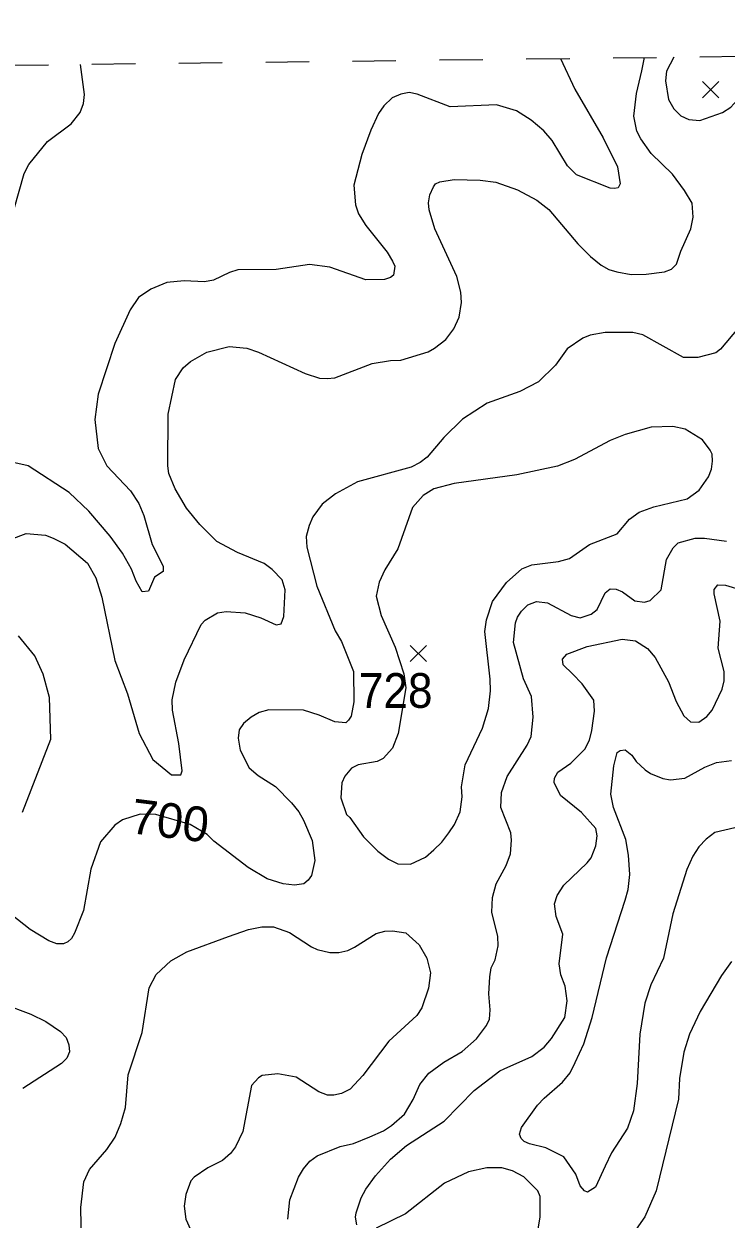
# Model space of a CAD drawing. Extents: x 294.2 to 320.3, y 7482.7 to 7510.7.
# Drawn here: x 312.145 to 313.761, y 7507.992 to 7510.744 of the extents above; entities that cross this region are included whole.
import ezdxf
from ezdxf.enums import TextEntityAlignment as Align

# ---------------------------------------------------------------- set-up
doc = ezdxf.new("R2010")
doc.units = 0
doc.header["$LTSCALE"] = 0.032
doc.linetypes.add('SHORT_DASHED', pattern=[2.7, 1.5, -1.2])
for name, color, linetype, lineweight in [('1', 7, 'Continuous', 25), ('2', 7, 'Continuous', 13), ('21', 7, 'Continuous', 25), ('22', 7, 'SHORT_DASHED', 13)]:
    doc.layers.add(name, color=color, linetype=linetype, lineweight=lineweight)
doc.layers.add('61', color=7, linetype='Continuous')

msp = doc.modelspace()

# ---------------------------------------------------------------- linework, layer by layer
at = {"layer": '1'}
for points in [[(313.6408, 7510.6671), (313.6241, 7510.6348), (313.6219, 7510.6129), (313.6286, 7510.5699), (313.6407, 7510.548), (313.6574, 7510.5321), (313.6755, 7510.5238), (313.7012, 7510.5215), (313.7533, 7510.5397), (313.7719, 7510.5518), (313.7862, 7510.5676), (313.8102, 7510.6244), (313.8383, 7510.6695)], [(313.7889, 7510.0432), (313.7485, 7509.9953), (313.7374, 7509.9862), (313.6963, 7509.9754), (313.6636, 7509.9754), (313.5693, 7510.0276), (313.5466, 7510.0336), (313.4833, 7510.033), (313.4484, 7510.0271), (313.4318, 7510.0201), (313.3957, 7509.9959), (313.3685, 7509.9578), (313.3297, 7509.9196), (313.2864, 7509.8976), (313.2115, 7509.8707), (313.1544, 7509.8336), (313.1117, 7509.7917), (313.0734, 7509.7465)], [(313.0734, 7509.7465), (313.0573, 7509.7341), (313.0362, 7509.7234), (312.9126, 7509.6895), (312.8621, 7509.6621), (312.8316, 7509.6379), (312.8099, 7509.6088)], [(312.8099, 7509.6088), (312.801, 7509.5889), (312.7944, 7509.5636), (312.796, 7509.5389), (312.8188, 7509.4497), (312.8609, 7509.3464), (312.8759, 7509.3217), (312.9031, 7509.2529), (312.9042, 7509.1829), (312.8978, 7509.1499), (312.8923, 7509.1413), (312.8856, 7509.1349), (312.8601, 7509.137), (312.8246, 7509.1526), (312.788, 7509.1639), (312.7087, 7509.1644), (312.6865, 7509.1585), (312.6676, 7509.1477), (312.6504, 7509.1332), (312.6404, 7509.1187), (312.6382, 7509.0998), (312.6426, 7509.0719), (312.6631, 7509.031), (312.6837, 7509.0138), (312.7241, 7508.988), (312.7608, 7508.9509), (312.7774, 7508.93), (312.788, 7508.9106), (312.8085, 7508.8638), (312.8146, 7508.8181), (312.8069, 7508.7837), (312.7992, 7508.7724), (312.7892, 7508.7644), (312.7675, 7508.7611), (312.7415, 7508.7638), (312.7044, 7508.7757), (312.6611, 7508.802), (312.5818, 7508.8623), (312.5668, 7508.8774), (312.5274, 7508.9011), (312.4481, 7508.9236), (312.4126, 7508.9247), (312.3716, 7508.9117), (312.3538, 7508.8994), (312.3211, 7508.8607), (312.2984, 7508.7983), (312.2818, 7508.7031), (312.2613, 7508.6504), (312.2541, 7508.638), (312.2458, 7508.631), (312.2358, 7508.6257), (312.2202, 7508.6257), (312.2019, 7508.6332), (312.1592, 7508.659), (312.0895, 7508.7132)], [(313.2236, 7508.7325), (313.2319, 7508.7642), (313.2552, 7508.8067), (313.2646, 7508.8336), (313.2674, 7508.8648), (313.2657, 7508.8814), (313.243, 7508.94), (313.2441, 7508.9745), (313.2569, 7509.011), (313.3034, 7509.0836), (313.3123, 7509.1035), (313.3173, 7509.1481), (313.3134, 7509.1955), (313.2946, 7509.2363), (313.2719, 7509.3197), (313.2768, 7509.3649), (313.2807, 7509.3778), (313.2901, 7509.3918), (313.3051, 7509.4063), (313.3251, 7509.4144), (313.35, 7509.4111), (313.4049, 7509.3821), (313.4255, 7509.3762), (313.4504, 7509.3848), (313.4643, 7509.3956), (313.4831, 7509.4343), (313.4942, 7509.4429), (313.5086, 7509.4423), (313.5225, 7509.4364), (313.5513, 7509.4159), (313.5735, 7509.4127), (313.5868, 7509.4165), (313.6117, 7509.4412), (313.6245, 7509.5106), (313.6395, 7509.5375), (313.6511, 7509.5488), (313.6905, 7509.5601), (313.7116, 7509.5601), (313.762, 7509.5531)], [(313.2174, 7508.5502), (313.2207, 7508.5711), (313.2296, 7508.5889), (313.2363, 7508.6217), (313.2357, 7508.6427), (313.2219, 7508.6986), (313.2236, 7508.7325)], [(312.7526, 7507.992), (312.7571, 7508.0366), (312.7771, 7508.0888), (312.7887, 7508.1081), (312.8026, 7508.1259), (312.8198, 7508.1383), (312.8725, 7508.1598), (312.9035, 7508.1668), (312.9412, 7508.1814), (312.9729, 7508.1959), (312.9906, 7508.2082), (313.0205, 7508.234), (313.0411, 7508.2674), (313.0561, 7508.3024), (313.0771, 7508.3287), (313.1115, 7508.354), (313.1537, 7508.3782), (313.1865, 7508.4077), (313.2097, 7508.4378), (313.2164, 7508.4529), (313.218, 7508.4738), (313.2152, 7508.5109), (313.2174, 7508.5502)], [(312.0956, 7508.4885), (312.1605, 7508.4638), (312.1949, 7508.4471), (312.2287, 7508.4245), (312.242, 7508.4105), (312.2481, 7508.3939), (312.2492, 7508.3772), (312.2437, 7508.3632), (312.2309, 7508.3503), (312.1417, 7508.2933)]]:
    msp.add_lwpolyline(points, dxfattribs=at)
at = {"layer": '2'}
for points in [[(313.3803, 7510.664), (313.4131, 7510.5938), (313.4782, 7510.4814), (313.5114, 7510.415), (313.5178, 7510.3754), (313.5127, 7510.3664), (313.5044, 7510.3645), (313.4942, 7510.3658), (313.4169, 7510.3964), (313.3965, 7510.4169), (313.3607, 7510.475), (313.3416, 7510.4973), (313.3122, 7510.5222), (313.2784, 7510.5433), (313.2324, 7510.5574), (313.1264, 7510.5529), (313.0498, 7510.5816), (313.0319, 7510.5855), (313.0128, 7510.5822), (312.9924, 7510.5733), (312.9732, 7510.5548), (312.9611, 7510.5376), (312.9432, 7510.4993), (312.9228, 7510.4431), (312.9042, 7510.3722), (312.908, 7510.3269), (312.9151, 7510.3065), (312.9317, 7510.2796), (312.9808, 7510.2184), (312.993, 7510.1979), (312.9987, 7510.1864), (312.9955, 7510.1653), (312.9885, 7510.1596), (312.9745, 7510.1551), (312.9317, 7510.1545), (312.8493, 7510.1838), (312.8021, 7510.1896), (312.7255, 7510.1781), (312.6374, 7510.1774), (312.6182, 7510.1717), (312.5812, 7510.1539), (312.5607, 7510.15), (312.5135, 7510.1526), (312.4739, 7510.1487), (312.4369, 7510.1334), (312.4081, 7510.1136), (312.389, 7510.0855), (312.3538, 7510.0077), (312.3155, 7509.8915), (312.3079, 7509.8327), (312.3155, 7509.7663), (312.3354, 7509.7267), (312.3896, 7509.6692), (312.4094, 7509.6399), (312.4209, 7509.6118), (312.4401, 7509.5454), (312.4649, 7509.4956), (312.4649, 7509.4834), (312.4452, 7509.47), (312.4311, 7509.4381), (312.417, 7509.4362), (312.403, 7509.4611), (312.3922, 7509.4885), (312.3717, 7509.525), (312.343, 7509.5645), (312.2938, 7509.622), (312.2485, 7509.6648), (312.1547, 7509.7261), (312.124, 7509.7331)], [(312.562, 7509.3711), (312.5901, 7509.3877), (312.6103, 7509.3914), (312.654, 7509.3877), (312.6903, 7509.3762), (312.7255, 7509.3602), (312.7369, 7509.3628), (312.7427, 7509.3794), (312.7459, 7509.4407), (312.7395, 7509.4636), (312.7165, 7509.4879), (312.6974, 7509.5019), (312.6361, 7509.5269), (312.5888, 7509.5524), (312.5499, 7509.5914), (312.5192, 7509.629), (312.493, 7509.6731), (312.4784, 7509.7088), (312.4758, 7509.7267), (312.4764, 7509.8455), (312.4937, 7509.9253), (312.5116, 7509.9521), (312.5281, 7509.9668), (312.5659, 7509.9879), (312.6169, 7510.0012), (312.6578, 7509.9974), (312.6846, 7509.9879), (312.7919, 7509.9387), (312.8251, 7509.9284), (312.843, 7509.9278), (312.8608, 7509.9291), (312.9464, 7509.9623), (312.9887, 7509.969), (313.0123, 7509.9696), (313.0754, 7509.9891), (313.09, 7509.9974), (313.1162, 7510.0172), (313.1347, 7510.0421), (313.1468, 7510.0689), (313.1519, 7510.1021), (313.1506, 7510.1264), (313.1411, 7510.1622), (313.0906, 7510.272), (313.0779, 7510.3154), (313.076, 7510.332), (313.0791, 7510.3499), (313.0875, 7510.369), (313.0926, 7510.3754), (313.1022, 7510.3799), (313.1354, 7510.3856), (313.1954, 7510.3843), (313.2311, 7510.3792), (313.2809, 7510.362), (313.3256, 7510.3377), (313.3531, 7510.3167), (313.4201, 7510.2375), (313.4495, 7510.2081), (313.4737, 7510.1883), (313.4916, 7510.1781), (313.5095, 7510.173), (313.5427, 7510.1666), (313.5772, 7510.1679), (313.6193, 7510.173), (313.6353, 7510.1794), (313.6474, 7510.1909), (313.657, 7510.2209), (313.68, 7510.272), (313.6857, 7510.2988), (313.6831, 7510.3313), (313.6659, 7510.3601), (313.6378, 7510.3977), (313.5886, 7510.4456), (313.5651, 7510.4788), (313.5561, 7510.4967), (313.5491, 7510.5312), (313.5554, 7510.5836), (313.5676, 7510.6359), (313.5738, 7510.6663)], [(312.1221, 7510.318), (312.1451, 7510.3997), (312.1559, 7510.4201), (312.1987, 7510.4731), (312.253, 7510.514), (312.274, 7510.5401), (312.2817, 7510.5606), (312.2843, 7510.581), (312.2752, 7510.6506)], [(312.1151, 7509.5575), (312.1495, 7509.5703), (312.1943, 7509.5665), (312.2121, 7509.5601), (312.2396, 7509.546), (312.2913, 7509.502), (312.3098, 7509.4688), (312.3239, 7509.4241), (312.3538, 7509.2785), (312.3832, 7509.2019), (312.41, 7509.1106), (312.4415, 7509.0503), (312.4847, 7509.0154), (312.5058, 7509.0148), (312.509, 7509.0244), (312.5014, 7509.087)], [(313.3141, 7508.3667), (313.3428, 7508.3884), (313.3595, 7508.4083), (313.3901, 7508.4562), (313.3952, 7508.4945), (313.3907, 7508.5289), (313.3812, 7508.5545), (313.3773, 7508.58), (313.3856, 7508.6483), (313.3703, 7508.6886), (313.3665, 7508.7185), (313.3722, 7508.7371), (313.3876, 7508.7613), (313.4418, 7508.8124), (313.4507, 7508.8239), (313.4616, 7508.852), (313.4642, 7508.875), (313.4616, 7508.8916), (313.4284, 7508.9286), (313.3799, 7508.9676), (313.3656, 7508.9973), (313.3662, 7509.0074), (313.3736, 7509.0213), (313.4035, 7509.0419), (313.4362, 7509.0739), (313.4465, 7509.0945), (313.4523, 7509.1168), (313.458, 7509.1619), (313.4571, 7509.1872), (313.4303, 7509.2249), (313.408, 7509.2472), (313.3863, 7509.2683), (313.385, 7509.281), (313.3945, 7509.2932), (313.4418, 7509.3104), (313.5223, 7509.3277), (313.5529, 7509.3238), (313.5804, 7509.306), (313.5983, 7509.2849), (313.6289, 7509.2293), (313.6461, 7509.184), (313.664, 7509.1508), (313.6793, 7509.1374), (313.6985, 7509.1367), (313.717, 7509.1495), (313.7291, 7509.1636), (313.7521, 7509.2121), (313.7566, 7509.2313), (313.7566, 7509.253), (313.7432, 7509.3066), (313.7477, 7509.3692), (313.7336, 7509.4317), (313.7342, 7509.442), (313.7425, 7509.4528), (313.7598, 7509.4515), (313.8007, 7509.4394)], [(312.5014, 7509.087), (312.4866, 7509.1636), (312.486, 7509.1878), (312.4943, 7509.2287), (312.5135, 7509.2798), (312.5524, 7509.3615), (312.562, 7509.3711)], [(312.1412, 7508.9293), (312.2064, 7509.0972), (312.2038, 7509.193), (312.1891, 7509.2466), (312.17, 7509.2887), (312.1323, 7509.3347)], [(313.8173, 7508.9012), (313.7355, 7508.882), (313.7157, 7508.8673), (313.6985, 7508.8494), (313.6851, 7508.8277), (313.671, 7508.7971), (313.6384, 7508.6949), (313.6174, 7508.5928), (313.588, 7508.5315), (313.5746, 7508.4894), (313.5631, 7508.4178), (313.5569, 7508.3049), (313.5485, 7508.2416), (313.5344, 7508.202), (313.4974, 7508.1446), (313.4833, 7508.1139), (313.4603, 7508.066), (313.4424, 7508.0545), (313.4355, 7508.0571), (313.4252, 7508.0692), (313.4157, 7508.0961), (313.3876, 7508.1356), (313.3461, 7508.1567), (313.3084, 7508.1656), (313.2963, 7508.1714), (313.2892, 7508.1777), (313.2854, 7508.1879), (313.2905, 7508.2033), (313.3275, 7508.2544), (313.3422, 7508.271), (313.385, 7508.3074), (313.402, 7508.3292), (313.4137, 7508.3527), (313.4335, 7508.3961), (313.4527, 7508.4562), (313.4859, 7508.5941), (313.5293, 7508.7269), (313.5357, 7508.7511), (313.5395, 7508.7856), (313.537, 7508.8303), (313.5306, 7508.8661), (313.5018, 7508.9401), (313.4961, 7508.9708), (313.5031, 7509.0359), (313.5108, 7509.0665), (313.5171, 7509.071), (313.5287, 7509.0723), (313.5446, 7509.0601), (313.5542, 7509.0461), (313.5753, 7509.0263), (313.5874, 7509.018), (313.6155, 7509.0065), (313.6334, 7509.0033), (313.6666, 7509.0072), (313.7125, 7509.0327), (313.7394, 7509.0435), (313.7738, 7509.048)], [(312.2779, 7507.8969), (312.2753, 7508.0194), (312.2823, 7508.0782), (312.2957, 7508.1063), (312.3353, 7508.1529), (312.3545, 7508.181), (312.3679, 7508.2123), (312.3781, 7508.2493), (312.3845, 7508.3246), (312.4171, 7508.4217), (312.433, 7508.5251), (312.449, 7508.5558), (312.4828, 7508.587), (312.5199, 7508.6075), (312.6157, 7508.6426), (312.6616, 7508.6591), (312.6923, 7508.6649), (312.7191, 7508.6649), (312.7561, 7508.6522), (312.8065, 7508.619), (312.82, 7508.6132), (312.8493, 7508.6062), (312.8698, 7508.6062), (312.8902, 7508.6106), (312.9055, 7508.6183), (312.9553, 7508.6496), (312.9758, 7508.6553), (312.9936, 7508.656), (313.0243, 7508.6515), (313.0549, 7508.6234), (313.0722, 7508.5928), (313.0804, 7508.5596), (313.076, 7508.5238), (313.0607, 7508.4791), (313.0492, 7508.4612), (312.9846, 7508.4019), (312.9253, 7508.3233), (312.8959, 7508.2914), (312.8762, 7508.2818), (312.8583, 7508.2773), (312.8436, 7508.2773), (312.8238, 7508.2857), (312.7714, 7508.3195), (312.7293, 7508.3271), (312.6935, 7508.3227), (312.6846, 7508.3176), (312.6686, 7508.3003), (312.6488, 7508.1944), (312.6316, 7508.1586), (312.6201, 7508.1433), (312.6022, 7508.1273), (312.5684, 7508.1107), (312.5365, 7508.089), (312.5288, 7508.0801), (312.5173, 7508.0488), (312.5135, 7508.022), (312.5173, 7507.9926), (312.5428, 7507.9364)], [(313.7738, 7508.5851), (313.7508, 7508.5532), (313.7017, 7508.4702), (313.6774, 7508.4178), (313.664, 7508.377), (313.6544, 7508.3157), (313.6515, 7508.2685), (313.6001, 7508.0577), (313.574, 7507.9977), (313.5491, 7507.9613)], [(312.9885, 7508.1305), (313.0255, 7508.1618), (313.1124, 7508.218), (313.1813, 7508.2882), (313.2407, 7508.3336), (313.2503, 7508.338), (313.3141, 7508.3667)], [(312.9109, 7507.9794), (312.9081, 7507.9972), (312.9098, 7508.0072), (312.9213, 7508.0412), (312.9317, 7508.0616), (312.954, 7508.0922), (312.9885, 7508.1305)], [(313.3199, 7507.9173), (313.3333, 7507.9977), (313.3333, 7508.0443), (313.3281, 7508.0571), (313.2956, 7508.0896), (313.2695, 7508.1037), (313.2452, 7508.1101), (313.2107, 7508.1107), (313.1686, 7508.1011), (313.113, 7508.075), (313.0234, 7508.0043), (312.9553, 7507.9715)]]:
    msp.add_lwpolyline(points, dxfattribs=at)
msp.add_lwpolyline([(312.9668, 7509.3819), (312.9994, 7509.3092), (313.0191, 7509.2479), (313.0237, 7509.2154), (313.0064, 7509.11), (312.9936, 7509.0768), (312.9719, 7509.0524), (312.9579, 7509.0461), (312.9145, 7509.0378), (312.8985, 7509.0301), (312.8838, 7509.0122), (312.8768, 7508.9969), (312.8742, 7508.9618), (312.887, 7508.9241), (312.8953, 7508.9171), (312.9266, 7508.8724), (312.9598, 7508.8392), (312.984, 7508.8207), (313.0057, 7508.8105), (313.0345, 7508.8092), (313.0696, 7508.8258), (313.0881, 7508.8424), (313.1072, 7508.8603), (313.1232, 7508.8814), (313.136, 7508.9011), (313.1488, 7508.9299), (313.1539, 7508.9644), (313.1519, 7508.9874), (313.1609, 7509.0384), (313.2005, 7509.1227), (313.2145, 7509.1674), (313.219, 7509.2083), (313.2183, 7509.2351), (313.2062, 7509.3449), (313.2094, 7509.3717), (313.2234, 7509.4139), (313.256, 7509.4579), (313.2912, 7509.4892), (313.3141, 7509.4988), (313.3754, 7509.5064), (313.401, 7509.5134), (313.4469, 7509.5454), (313.5108, 7509.5696), (313.5388, 7509.6035), (313.5612, 7509.6201), (313.5951, 7509.6322), (313.6717, 7509.6507), (313.6991, 7509.6705), (313.7208, 7509.7012), (313.7278, 7509.7191), (313.7304, 7509.7369), (313.7291, 7509.7529), (313.7247, 7509.7625), (313.7068, 7509.7861), (313.6672, 7509.811), (313.6385, 7509.8167), (313.5887, 7509.8155), (313.5287, 7509.7988), (313.4942, 7509.7848), (313.4125, 7509.7407), (313.3729, 7509.7254), (313.2797, 7509.7056), (313.1354, 7509.6858), (313.0881, 7509.6737), (313.0639, 7509.6578), (313.0396, 7509.6303), (313.0058, 7509.5352), (312.9757, 7509.4873), (312.9623, 7509.4586), (312.9553, 7509.4266)], close=True, dxfattribs=at)
at = {"layer": '21'}
for p, q in [((313.7071, 7510.6108), (313.7446, 7510.5733)), ((313.7446, 7510.6108), (313.7071, 7510.5733)), ((313.0337, 7509.3131), (313.0712, 7509.2756)), ((313.0712, 7509.3131), (313.0337, 7509.2756))]:
    msp.add_line(p, q, dxfattribs=at)
at = {"layer": '22'}
msp.add_lwpolyline([(294.2515, 7510.4214), (307.9016, 7510.5978), (319.9762, 7510.7437)], dxfattribs=at)

# ---------------------------------------------------------------- texts
at = {"layer": '61', "width": 0.95}
msp.add_text('728', height=0.08, dxfattribs=at).set_placement((313.0006, 7509.1693), align=Align.CENTER)
at = {"layer": '61'}
msp.add_text('700', height=0.08, rotation=352.89, dxfattribs=at).set_placement((312.4763, 7508.8701), align=Align.CENTER)

doc.saveas('drawing.dxf')
